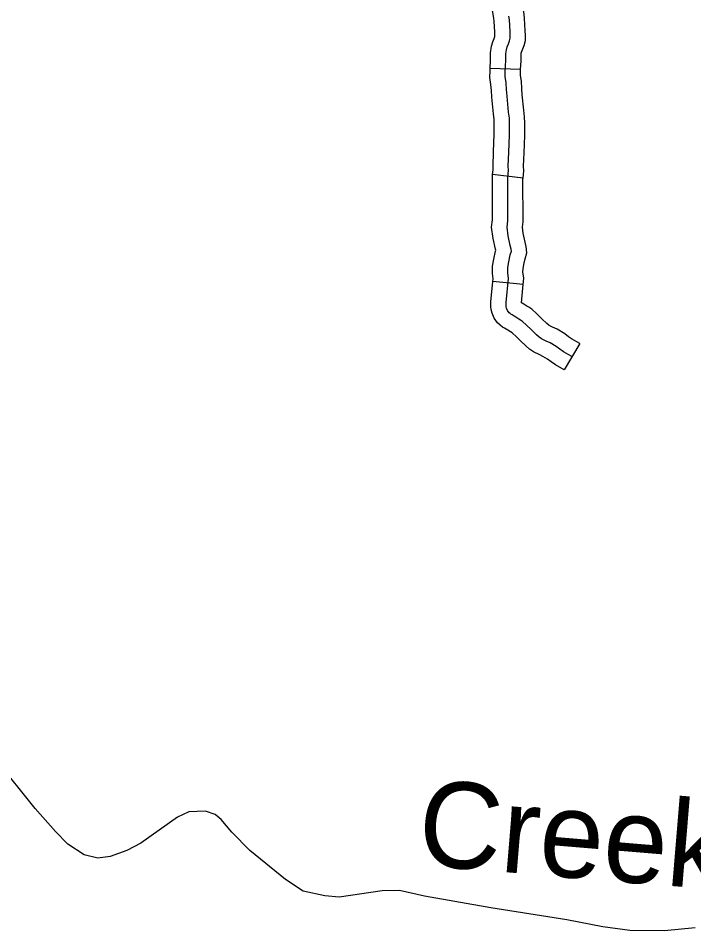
# Model space of a CAD drawing. Extents: x 1377389 to 1380723, y 1168351 to 1170484.
# Drawn here: x 1379007.2 to 1379073.5, y 1169165.2 to 1169254.7 of the extents above; entities that cross this region are included whole.
import ezdxf

# ---------------------------------------------------------------- set-up
doc = ezdxf.new("R2010")
doc.units = 0
doc.layers.add('B_Fill', color=7, linetype='Continuous')

msp = doc.modelspace()

# ---------------------------------------------------------------- linework, layer by layer
at = {"layer": 'B_Fill'}
for p, q in [((1379056.481, 1169249.626), (1379053.483, 1169249.748)), ((1379056.712, 1169238.985), (1379053.733, 1169239.335)), ((1379056.742, 1169228.55), (1379053.756, 1169228.839)), ((1379062.273, 1169222.758), (1379060.74, 1169220.179))]:
    msp.add_line(p, q, dxfattribs=at)
for points in [[(1379053.483, 1169249.748), (1379053.516, 1169250.541), (1379053.516, 1169251.287), (1379053.614, 1169251.911), (1379053.749, 1169252.348), (1379053.876, 1169252.666), (1379053.943, 1169252.884), (1379053.959, 1169252.938), (1379053.942, 1169253.299), (1379053.881, 1169254.372), (1379053.848, 1169254.652), (1379053.716, 1169255.448), (1379053.646, 1169256.381), (1379053.54, 1169258.405), (1379053.432, 1169260.057)], [(1379056.481, 1169249.626), (1379056.516, 1169250.48), (1379056.516, 1169251.051), (1379056.545, 1169251.233), (1379056.58, 1169251.349), (1379056.707, 1169251.667), (1379056.81, 1169252.002), (1379056.961, 1169252.493), (1379056.961, 1169252.967), (1379056.938, 1169253.455), (1379056.871, 1169254.632), (1379056.82, 1169255.074), (1379056.697, 1169255.807), (1379056.64, 1169256.572), (1379056.534, 1169258.582), (1379056.425, 1169260.252)], [(1379061.507, 1169221.468), (1379060.686, 1169221.956), (1379060.326, 1169222.189), (1379059.958, 1169222.466), (1379059.364, 1169222.827), (1379058.979, 1169222.995), (1379058.512, 1169223.222), (1379058.298, 1169223.376), (1379058.024, 1169223.617), (1379057.498, 1169224.122), (1379057.052, 1169224.568), (1379056.649, 1169224.929), (1379056.46, 1169225.055), (1379056.289, 1169225.162), (1379056.005, 1169225.349), (1379055.858, 1169225.436), (1379055.658, 1169225.563), (1379055.511, 1169225.643), (1379055.437, 1169225.697), (1379055.355, 1169225.778), (1379055.204, 1169225.985), (1379055.103, 1169226.212), (1379055.07, 1169226.359), (1379055.056, 1169226.453), (1379055.063, 1169226.767), (1379055.292, 1169229.132), (1379055.207, 1169229.706), (1379055.228, 1169230.215), (1379055.313, 1169230.767), (1379055.461, 1169231.446), (1379055.567, 1169231.807), (1379055.546, 1169232.02), (1379055.461, 1169232.359), (1379055.249, 1169233.315), (1379055.143, 1169234.164), (1379055.228, 1169234.801), (1379055.207, 1169239.025), (1379055.292, 1169239.747), (1379055.27, 1169240.151), (1379055.313, 1169241.531), (1379055.398, 1169243.208), (1379055.398, 1169244.333), (1379055.376, 1169244.864), (1379055.292, 1169245.458), (1379055.143, 1169247.029), (1379055.101, 1169247.666), (1379055.058, 1169248.324), (1379054.952, 1169248.961), (1379054.973, 1169249.471), (1379055.016, 1169250.511), (1379055.016, 1169251.169), (1379055.079, 1169251.572), (1379055.164, 1169251.848), (1379055.292, 1169252.167), (1379055.376, 1169252.443), (1379055.461, 1169252.719), (1379055.461, 1169252.931), (1379055.44, 1169253.377), (1379055.376, 1169254.502), (1379055.334, 1169254.863)], [(1379053.733, 1169239.335), (1379053.787, 1169239.796), (1379053.769, 1169240.134), (1379053.814, 1169241.592), (1379053.898, 1169243.246), (1379053.898, 1169244.303), (1379053.881, 1169244.727), (1379053.802, 1169245.281), (1379053.648, 1169246.909), (1379053.604, 1169247.568), (1379053.566, 1169248.152), (1379053.447, 1169248.868), (1379053.475, 1169249.532), (1379053.483, 1169249.748)], [(1379056.712, 1169238.985), (1379056.796, 1169239.699), (1379056.772, 1169240.167), (1379056.812, 1169241.47), (1379056.898, 1169243.17), (1379056.898, 1169244.363), (1379056.872, 1169245), (1379056.782, 1169245.635), (1379056.638, 1169247.15), (1379056.597, 1169247.764), (1379056.55, 1169248.496), (1379056.457, 1169249.054), (1379056.472, 1169249.409), (1379056.481, 1169249.626)], [(1379053.756, 1169228.839), (1379053.781, 1169229.094), (1379053.702, 1169229.626), (1379053.733, 1169230.361), (1379053.837, 1169231.041), (1379054.007, 1169231.818), (1379054.03, 1169231.898), (1379054.001, 1169232.015), (1379053.769, 1169233.059), (1379053.631, 1169234.17), (1379053.727, 1169234.896), (1379053.706, 1169239.11), (1379053.733, 1169239.335)], [(1379056.742, 1169228.55), (1379056.802, 1169229.171), (1379056.711, 1169229.785), (1379056.723, 1169230.069), (1379056.788, 1169230.493), (1379056.915, 1169231.074), (1379057.089, 1169231.665), (1379057.028, 1169232.277), (1379056.921, 1169232.704), (1379056.729, 1169233.571), (1379056.656, 1169234.158), (1379056.728, 1169234.705), (1379056.707, 1169238.941), (1379056.712, 1169238.985)], [(1379060.74, 1169220.179), (1379059.895, 1169220.681), (1379059.466, 1169220.959), (1379059.116, 1169221.223), (1379058.672, 1169221.492), (1379058.352, 1169221.632), (1379057.74, 1169221.929), (1379057.362, 1169222.201), (1379057.009, 1169222.512), (1379056.447, 1169223.051), (1379056.021, 1169223.478), (1379055.728, 1169223.74), (1379055.645, 1169223.795), (1379055.477, 1169223.901), (1379055.21, 1169224.077), (1379055.075, 1169224.157), (1379054.896, 1169224.27), (1379054.707, 1169224.373), (1379054.464, 1169224.55), (1379054.217, 1169224.794), (1379053.897, 1169225.229), (1379053.672, 1169225.739), (1379053.594, 1169226.087), (1379053.554, 1169226.362), (1379053.565, 1169226.855), (1379053.756, 1169228.839)], [(1379062.273, 1169222.758), (1379061.478, 1169223.231), (1379061.186, 1169223.42), (1379060.801, 1169223.709), (1379060.057, 1169224.162), (1379059.607, 1169224.357), (1379059.283, 1169224.515), (1379059.233, 1169224.551), (1379059.039, 1169224.722), (1379058.548, 1169225.193), (1379058.084, 1169225.658), (1379057.57, 1169226.118), (1379057.274, 1169226.315), (1379057.1, 1169226.424), (1379056.801, 1169226.621), (1379056.642, 1169226.715), (1379056.57, 1169226.761), (1379056.742, 1169228.55)], [(1379073.621, 1169165.445), (1379070.598, 1169165.152), (1379067.186, 1169165.187), (1379064.542, 1169165.526), (1379061.009, 1169166.238), (1379053.553, 1169167.389), (1379047.054, 1169168.53), (1379044.583, 1169169.094), (1379042.889, 1169169.062), (1379038.679, 1169168.432), (1379037.279, 1169168.569), (1379035.13, 1169169.023), (1379033.419, 1169170.171), (1379029.919, 1169173.025), (1379028.147, 1169174.832), (1379027.091, 1169176.06), (1379026.517, 1169176.543), (1379025.549, 1169176.873), (1379023.915, 1169176.823), (1379022.815, 1169176.288), (1379019.204, 1169173.756), (1379017.83, 1169173.033), (1379016.194, 1169172.422), (1379015.002, 1169172.265), (1379013.655, 1169172.584), (1379012.046, 1169173.655), (1379010.85, 1169174.899), (1379008.845, 1169177.139), (1379004.985, 1169181.923)]]:
    msp.add_lwpolyline(points, dxfattribs=at)

# ---------------------------------------------------------------- texts
msp.add_text('Creek', height=8.448, rotation=355.25497, dxfattribs=at).set_placement((1379046.195, 1169171.627))

doc.saveas('drawing.dxf')
